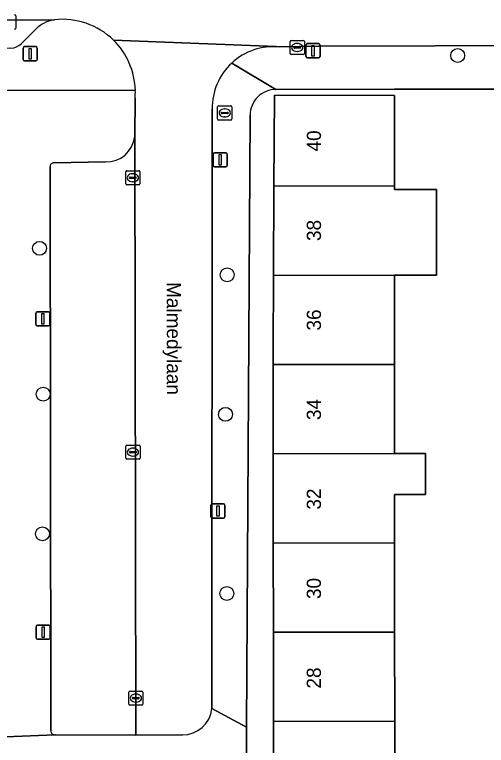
# Model space of a CAD drawing. Extents: x 160732 to 162107, y 387428 to 388479.
# Drawn here: x 161490.2 to 161523.4, y 388169.4 to 388220.9 of the extents above; entities that cross this region are included whole.
import ezdxf

# ---------------------------------------------------------------- set-up
doc = ezdxf.new("R2010")
doc.units = 0
for name, color, linetype in [('IMGEO_Boom', 7, 'Continuous'), ('IMGEO_Brandkraan', 7, 'Continuous'), ('IMGEO_Erf', 7, 'Continuous'), ('IMGEO_Kolk', 7, 'Continuous'), ('IMGEO_Lichtmast', 7, 'Continuous'), ('IMGEO_Muur', 7, 'Continuous'), ('IMGEO_Openbare_ruimte_label', 7, 'Continuous'), ('IMGEO_Pand', 7, 'Continuous'), ('IMGEO_Pand_nummerreeks', 7, 'Continuous'), ('IMGEO_Parkeervlak_open', 7, 'Continuous'), ('IMGEO_Rijbaan_lokaal_open', 7, 'Continuous'), ('IMGEO_Voetpad_open', 7, 'Continuous')]:
    doc.layers.add(name, color=color, linetype=linetype)

msp = doc.modelspace()

# ---------------------------------------------------------------- linework, layer by layer
at = {"layer": 'IMGEO_Boom'}
for centre in [(161521.372, 388218.008), (161491.933, 388204.417), (161505.143, 388202.553), (161492.184, 388194.139), (161505.027, 388192.715), (161492.132, 388184.289), (161505.12, 388180.085)]:
    msp.add_circle(centre, 0.489, dxfattribs=at)
at = {"layer": 'IMGEO_Brandkraan'}
for p, q in [((161504.468, 388213.533), (161504.468, 388214.385)), ((161504.543, 388214.459), (161505.395, 388214.459)), ((161504.727, 388213.953), (161504.727, 388213.965)), ((161504.77, 388214.002), (161505.168, 388214.002)), ((161504.956, 388214.239), (161504.981, 388214.239)), ((161505.211, 388213.965), (161505.211, 388213.953)), ((161505.469, 388214.385), (161505.469, 388213.533)), ((161505.395, 388213.459), (161504.543, 388213.459)), ((161505.165, 388213.916), (161504.767, 388213.916)), ((161504.979, 388213.679), (161504.954, 388213.679))]:
    msp.add_line(p, q, dxfattribs=at)
for points in [[(161504.468, 388213.533), (161504.468, 388214.385)], [(161504.543, 388214.459), (161505.395, 388214.459)], [(161505.469, 388214.385), (161505.469, 388213.533)], [(161505.395, 388213.459), (161504.543, 388213.459)]]:
    msp.add_lwpolyline(points, dxfattribs=at)
for centre, radius, start, end in [((161504.545, 388214.383), 0.0765, 91.552, 178.448), ((161504.545, 388214.383), 0.0765, 91.552, 178.448), ((161504.767, 388213.962), 0.0403, 85.8775, 175.7526), ((161504.764, 388213.952), 0.0366, 178.938, 274.7102), ((161505.168, 388213.959), 0.043, 264.8664, 352.4533), ((161505.172, 388213.964), 0.0386, 1.7309, 96.639), ((161505.393, 388214.383), 0.0765, 1.552, 88.448), ((161505.393, 388214.383), 0.0765, 1.552, 88.448), ((161504.545, 388213.535), 0.0765, 181.552, 268.448), ((161504.545, 388213.535), 0.0765, 181.552, 268.448), ((161505.393, 388213.535), 0.0765, 271.552, 358.448), ((161505.393, 388213.535), 0.0765, 271.552, 358.448)]:
    msp.add_arc(centre, radius, start, end, dxfattribs=at)
for centre, major_axis, ratio, start_param, end_param in [((161504.955, 388213.959), (-0.387, 0.002), 0.722429, 4.712389, 7.853982), ((161504.98, 388213.959), (-0.39, 0.002), 0.717154, 1.570796, 4.712389)]:
    msp.add_ellipse(centre, major_axis=major_axis, ratio=ratio, start_param=start_param, end_param=end_param, dxfattribs=at)
at = {"layer": 'IMGEO_Erf'}
for points in [[(161527.812, 388211.578), (161525.097, 388211.571), (161525.088, 388215.165), (161527.802, 388215.172), (161527.801, 388215.643), (161525.087, 388215.64), (161516.924, 388215.631), (161508.578, 388215.621)], [(161508.417, 388164.781), (161508.408, 388171.07), (161508.399, 388177.358), (161508.389, 388183.646), (161508.38, 388189.934), (161508.371, 388196.222), (161508.369, 388197.284), (161508.398, 388202.51), (161508.433, 388208.798), (161508.469, 388215.22), (161516.924, 388215.193), (161516.926, 388208.811), (161516.926, 388208.555), (161519.87, 388208.56), (161519.879, 388202.527), (161516.927, 388202.523), (161516.929, 388196.235), (161516.93, 388189.947), (161519.094, 388189.95), (161519.098, 388187.073), (161516.931, 388187.069), (161516.932, 388183.659), (161516.933, 388177.371), (161516.935, 388171.082), (161516.937, 388164.794)], [(161506.759, 388213.796), (161506.496, 388170.672), (161506.61, 388140.417)]]:
    msp.add_lwpolyline(points, dxfattribs=at)
msp.add_arc((161508.58, 388213.8), 1.821, 90.078, 180.1107, dxfattribs=at)
at = {"layer": 'IMGEO_Kolk'}
for p, q in [((161490.25, 388220.798), (161490.25, 388219.946)), ((161509.575, 388218.149), (161509.575, 388219.001)), ((161509.65, 388219.075), (161510.502, 388219.075)), ((161509.877, 388218.618), (161510.275, 388218.618)), ((161510.063, 388218.855), (161510.088, 388218.855)), ((161510.576, 388219.001), (161510.576, 388218.149)), ((161510.502, 388218.075), (161509.65, 388218.075)), ((161509.834, 388218.569), (161509.834, 388218.581)), ((161510.272, 388218.532), (161509.874, 388218.532)), ((161510.086, 388218.295), (161510.061, 388218.295)), ((161510.318, 388218.581), (161510.318, 388218.569)), ((161498.075, 388209.89), (161498.927, 388209.89)), ((161498, 388208.964), (161498, 388209.816)), ((161498.259, 388209.384), (161498.259, 388209.396)), ((161498.697, 388209.347), (161498.299, 388209.347)), ((161498.302, 388209.433), (161498.7, 388209.433)), ((161498.488, 388209.67), (161498.513, 388209.67)), ((161498.743, 388209.396), (161498.743, 388209.384)), ((161499.001, 388209.816), (161499.001, 388208.964)), ((161498.927, 388208.89), (161498.075, 388208.89)), ((161498.511, 388209.11), (161498.486, 388209.11)), ((161498.007, 388189.625), (161498.007, 388190.477)), ((161498.082, 388190.551), (161498.934, 388190.551)), ((161498.495, 388190.331), (161498.52, 388190.331)), ((161499.008, 388190.477), (161499.008, 388189.625)), ((161498.266, 388190.045), (161498.266, 388190.057)), ((161498.704, 388190.008), (161498.306, 388190.008)), ((161498.309, 388190.094), (161498.707, 388190.094)), ((161498.518, 388189.771), (161498.493, 388189.771)), ((161498.75, 388190.057), (161498.75, 388190.045)), ((161498.934, 388189.551), (161498.082, 388189.551)), ((161498.211, 388172.286), (161498.211, 388173.138)), ((161498.286, 388173.212), (161499.138, 388173.212)), ((161498.513, 388172.755), (161498.911, 388172.755)), ((161498.699, 388172.992), (161498.724, 388172.992)), ((161499.212, 388173.138), (161499.212, 388172.286)), ((161498.47, 388172.706), (161498.47, 388172.718)), ((161498.908, 388172.669), (161498.51, 388172.669)), ((161498.722, 388172.432), (161498.697, 388172.432)), ((161498.954, 388172.718), (161498.954, 388172.706)), ((161499.138, 388172.212), (161498.286, 388172.212))]:
    msp.add_line(p, q, dxfattribs=at)
for points in [[(161490.25, 388220.798), (161490.25, 388219.946)], [(161509.575, 388218.149), (161509.575, 388219.001)], [(161509.65, 388219.075), (161510.502, 388219.075)], [(161510.576, 388219.001), (161510.576, 388218.149)], [(161510.502, 388218.075), (161509.65, 388218.075)], [(161498.075, 388209.89), (161498.927, 388209.89)], [(161498, 388208.964), (161498, 388209.816)], [(161499.001, 388209.816), (161499.001, 388208.964)], [(161498.927, 388208.89), (161498.075, 388208.89)], [(161498.007, 388189.625), (161498.007, 388190.477)], [(161498.082, 388190.551), (161498.934, 388190.551)], [(161499.008, 388190.477), (161499.008, 388189.625)], [(161498.934, 388189.551), (161498.082, 388189.551)], [(161498.211, 388172.286), (161498.211, 388173.138)], [(161498.286, 388173.212), (161499.138, 388173.212)], [(161499.212, 388173.138), (161499.212, 388172.286)], [(161499.138, 388172.212), (161498.286, 388172.212)]]:
    msp.add_lwpolyline(points, dxfattribs=at)
for centre, radius, start, end in [((161490.174, 388220.796), 0.0765, 1.552, 88.448), ((161490.174, 388220.796), 0.0765, 1.552, 88.448), ((161490.174, 388219.948), 0.0765, 271.552, 358.448), ((161490.174, 388219.948), 0.0765, 271.552, 358.448), ((161509.652, 388218.999), 0.0765, 91.552, 178.448), ((161509.652, 388218.999), 0.0765, 91.552, 178.448), ((161509.874, 388218.578), 0.0403, 85.8775, 175.7526), ((161510.279, 388218.58), 0.0386, 1.7309, 96.639), ((161510.5, 388218.999), 0.0765, 1.552, 88.448), ((161510.5, 388218.999), 0.0765, 1.552, 88.448), ((161509.652, 388218.151), 0.0765, 181.552, 268.448), ((161509.652, 388218.151), 0.0765, 181.552, 268.448), ((161509.871, 388218.568), 0.0366, 178.938, 274.7102), ((161510.275, 388218.575), 0.043, 264.8664, 352.4533), ((161510.5, 388218.151), 0.0765, 271.552, 358.448), ((161510.5, 388218.151), 0.0765, 271.552, 358.448), ((161498.077, 388209.814), 0.0765, 91.552, 178.448), ((161498.077, 388209.814), 0.0765, 91.552, 178.448), ((161498.925, 388209.814), 0.0765, 1.552, 88.448), ((161498.925, 388209.814), 0.0765, 1.552, 88.448), ((161498.299, 388209.393), 0.0403, 85.8775, 175.7526), ((161498.296, 388209.383), 0.0366, 178.938, 274.7102), ((161498.7, 388209.39), 0.043, 264.8664, 352.4533), ((161498.704, 388209.395), 0.0386, 1.7309, 96.639), ((161498.077, 388208.966), 0.0765, 181.552, 268.448), ((161498.077, 388208.966), 0.0765, 181.552, 268.448), ((161498.925, 388208.966), 0.0765, 271.552, 358.448), ((161498.925, 388208.966), 0.0765, 271.552, 358.448), ((161498.084, 388190.475), 0.0765, 91.552, 178.448), ((161498.084, 388190.475), 0.0765, 91.552, 178.448), ((161498.932, 388190.475), 0.0765, 1.552, 88.448), ((161498.932, 388190.475), 0.0765, 1.552, 88.448), ((161498.306, 388190.054), 0.0403, 85.8775, 175.7526), ((161498.303, 388190.044), 0.0366, 178.938, 274.7102), ((161498.707, 388190.051), 0.043, 264.8664, 352.4533), ((161498.711, 388190.056), 0.0386, 1.7309, 96.639), ((161498.084, 388189.627), 0.0765, 181.552, 268.448), ((161498.084, 388189.627), 0.0765, 181.552, 268.448), ((161498.932, 388189.627), 0.0765, 271.552, 358.448), ((161498.932, 388189.627), 0.0765, 271.552, 358.448), ((161498.288, 388173.136), 0.0765, 91.552, 178.448), ((161498.288, 388173.136), 0.0765, 91.552, 178.448), ((161498.51, 388172.715), 0.0403, 85.8775, 175.7526), ((161498.915, 388172.717), 0.0386, 1.7309, 96.639), ((161499.136, 388173.136), 0.0765, 1.552, 88.448), ((161499.136, 388173.136), 0.0765, 1.552, 88.448), ((161498.288, 388172.288), 0.0765, 181.552, 268.448), ((161498.288, 388172.288), 0.0765, 181.552, 268.448), ((161498.507, 388172.705), 0.0366, 178.938, 274.7102), ((161498.911, 388172.712), 0.043, 264.8664, 352.4533), ((161499.136, 388172.288), 0.0765, 271.552, 358.448), ((161499.136, 388172.288), 0.0765, 271.552, 358.448)]:
    msp.add_arc(centre, radius, start, end, dxfattribs=at)
for centre, major_axis, ratio, start_param, end_param in [((161510.062, 388218.575), (-0.387, 0.002), 0.722429, 4.712389, 7.853982), ((161510.087, 388218.575), (-0.39, 0.002), 0.717154, 1.570796, 4.712389), ((161498.487, 388209.39), (-0.387, 0.002), 0.722429, 4.712389, 7.853982), ((161498.512, 388209.39), (-0.39, 0.002), 0.717154, 1.570796, 4.712389), ((161498.494, 388190.051), (-0.387, 0.002), 0.722429, 4.712389, 7.853982), ((161498.519, 388190.051), (-0.39, 0.002), 0.717154, 1.570796, 4.712389), ((161498.698, 388172.712), (-0.387, 0.002), 0.722429, 4.712389, 7.853982), ((161498.723, 388172.712), (-0.39, 0.002), 0.717154, 1.570796, 4.712389)]:
    msp.add_ellipse(centre, major_axis=major_axis, ratio=ratio, start_param=start_param, end_param=end_param, dxfattribs=at)
at = {"layer": 'IMGEO_Lichtmast'}
for p, q in [((161490.874, 388218.635), (161491.664, 388218.635)), ((161491.664, 388218.635), (161490.874, 388218.635)), ((161510.689, 388217.947), (161510.689, 388218.747)), ((161510.689, 388218.747), (161510.689, 388217.947)), ((161510.789, 388218.847), (161511.579, 388218.847)), ((161511.579, 388218.847), (161510.789, 388218.847)), ((161511.679, 388218.747), (161511.679, 388217.947)), ((161511.679, 388217.947), (161511.679, 388218.747)), ((161490.774, 388217.735), (161490.774, 388218.535)), ((161490.774, 388218.535), (161490.774, 388217.735)), ((161491.764, 388218.535), (161491.764, 388217.735)), ((161491.764, 388217.735), (161491.764, 388218.535)), ((161491.664, 388217.635), (161490.874, 388217.635)), ((161490.874, 388217.635), (161491.664, 388217.635)), ((161511.579, 388217.847), (161510.789, 388217.847)), ((161510.789, 388217.847), (161511.579, 388217.847)), ((161504.147, 388210.252), (161504.147, 388211.052)), ((161504.147, 388211.052), (161504.147, 388210.252)), ((161504.247, 388211.152), (161505.037, 388211.152)), ((161505.037, 388211.152), (161504.247, 388211.152)), ((161505.137, 388211.052), (161505.137, 388210.252)), ((161505.137, 388210.252), (161505.137, 388211.052)), ((161505.037, 388210.152), (161504.247, 388210.152)), ((161504.247, 388210.152), (161505.037, 388210.152)), ((161491.663, 388199.051), (161491.663, 388199.851)), ((161491.663, 388199.851), (161491.663, 388199.051)), ((161491.763, 388199.951), (161492.553, 388199.951)), ((161492.553, 388199.951), (161491.763, 388199.951)), ((161492.653, 388199.851), (161492.653, 388199.051)), ((161492.653, 388199.051), (161492.653, 388199.851)), ((161492.553, 388198.951), (161491.763, 388198.951)), ((161491.763, 388198.951), (161492.553, 388198.951)), ((161503.998, 388185.502), (161503.998, 388186.302)), ((161503.998, 388186.302), (161503.998, 388185.502)), ((161504.098, 388186.402), (161504.888, 388186.402)), ((161504.888, 388186.402), (161504.098, 388186.402)), ((161504.988, 388186.302), (161504.988, 388185.502)), ((161504.988, 388185.502), (161504.988, 388186.302)), ((161504.888, 388185.402), (161504.098, 388185.402)), ((161504.098, 388185.402), (161504.888, 388185.402)), ((161491.684, 388176.96), (161491.684, 388177.76)), ((161491.684, 388177.76), (161491.684, 388176.96)), ((161491.784, 388177.86), (161492.574, 388177.86)), ((161492.574, 388177.86), (161491.784, 388177.86)), ((161492.674, 388177.76), (161492.674, 388176.96)), ((161492.674, 388176.96), (161492.674, 388177.76)), ((161492.574, 388176.86), (161491.784, 388176.86)), ((161491.784, 388176.86), (161492.574, 388176.86))]:
    msp.add_line(p, q, dxfattribs=at)
for points in [[(161511.109, 388218.722), (161511.259, 388218.722), (161511.259, 388217.972), (161511.109, 388217.972), (161511.109, 388218.722)], [(161491.194, 388218.51), (161491.344, 388218.51), (161491.344, 388217.76), (161491.194, 388217.76), (161491.194, 388218.51)], [(161504.567, 388211.027), (161504.717, 388211.027), (161504.717, 388210.277), (161504.567, 388210.277), (161504.567, 388211.027)], [(161492.083, 388199.826), (161492.233, 388199.826), (161492.233, 388199.076), (161492.083, 388199.076), (161492.083, 388199.826)], [(161504.418, 388186.277), (161504.568, 388186.277), (161504.568, 388185.527), (161504.418, 388185.527), (161504.418, 388186.277)], [(161492.104, 388177.735), (161492.254, 388177.735), (161492.254, 388176.985), (161492.104, 388176.985), (161492.104, 388177.735)]]:
    msp.add_lwpolyline(points, dxfattribs=at)
for centre, start, end in [((161490.874, 388218.535), 90, 180), ((161490.874, 388218.535), 90, 180), ((161491.664, 388218.535), 0, 90), ((161491.664, 388218.535), 360, 90), ((161510.789, 388218.747), 90, 180), ((161510.789, 388218.747), 90, 180), ((161511.579, 388218.747), 0, 90), ((161511.579, 388218.747), 360, 90), ((161490.874, 388217.735), 180, 270), ((161490.874, 388217.735), 180, 270), ((161491.664, 388217.735), 270, 0), ((161491.664, 388217.735), 270, 0), ((161510.789, 388217.947), 180, 270), ((161510.789, 388217.947), 180, 270), ((161511.579, 388217.947), 270, 0), ((161511.579, 388217.947), 270, 0), ((161504.247, 388211.052), 90, 180), ((161504.247, 388211.052), 90, 180), ((161505.037, 388211.052), 0, 90), ((161505.037, 388211.052), 360, 90), ((161504.247, 388210.252), 180, 270), ((161504.247, 388210.252), 180, 270), ((161505.037, 388210.252), 270, 0), ((161505.037, 388210.252), 270, 0), ((161491.763, 388199.851), 90, 180), ((161491.763, 388199.851), 90, 180), ((161492.553, 388199.851), 0, 90), ((161492.553, 388199.851), 360, 90), ((161491.763, 388199.051), 180, 270), ((161491.763, 388199.051), 180, 270), ((161492.553, 388199.051), 270, 0), ((161492.553, 388199.051), 270, 0), ((161504.098, 388186.302), 90, 180), ((161504.098, 388186.302), 90, 180), ((161504.888, 388186.302), 0, 90), ((161504.888, 388186.302), 360, 90), ((161504.098, 388185.502), 180, 270), ((161504.098, 388185.502), 180, 270), ((161504.888, 388185.502), 270, 0), ((161504.888, 388185.502), 270, 0), ((161491.784, 388177.76), 90, 180), ((161491.784, 388177.76), 90, 180), ((161492.574, 388177.76), 0, 90), ((161492.574, 388177.76), 360, 90), ((161491.784, 388176.96), 180, 270), ((161491.784, 388176.96), 180, 270), ((161492.574, 388176.96), 270, 0), ((161492.574, 388176.96), 270, 0)]:
    msp.add_arc(centre, 0.1, start, end, dxfattribs=at)
at = {"layer": 'IMGEO_Muur'}
msp.add_lwpolyline([(161516.924, 388215.631), (161525.087, 388215.64)], dxfattribs=at)
at = {"layer": 'IMGEO_Pand'}
for points in [[(161516.926, 388208.811), (161516.924, 388215.193), (161508.469, 388215.22), (161508.433, 388208.798)], [(161516.926, 388208.811), (161508.433, 388208.798), (161508.398, 388202.51), (161516.927, 388202.523), (161519.879, 388202.527), (161519.87, 388208.56), (161516.926, 388208.555)], [(161516.929, 388196.235), (161516.927, 388202.523), (161508.398, 388202.51), (161508.369, 388197.284), (161508.371, 388196.222)], [(161508.371, 388196.222), (161508.38, 388189.934), (161516.93, 388189.947), (161516.929, 388196.235)], [(161516.931, 388187.069), (161519.098, 388187.073), (161519.094, 388189.95), (161516.93, 388189.947), (161508.38, 388189.934), (161508.389, 388183.646), (161516.932, 388183.659)], [(161508.389, 388183.646), (161508.399, 388177.358), (161516.933, 388177.371), (161516.932, 388183.659)], [(161508.399, 388177.358), (161508.408, 388171.07), (161516.935, 388171.082), (161516.933, 388177.371)], [(161516.937, 388164.794), (161516.935, 388171.082), (161508.408, 388171.07), (161508.417, 388164.781)]]:
    msp.add_lwpolyline(points, close=True, dxfattribs=at)
at = {"layer": 'IMGEO_Parkeervlak_open'}
for points in [[(161492.991, 388220.53), (161377.462, 388220.308)], [(161490.638, 388218.837), (161491.813, 388219.996)], [(161493.046, 388170.13), (161498.717, 388170.103), (161498.638, 388212.291)], [(161496.565, 388210.504), (161492.947, 388210.445)], [(161492.677, 388210.16), (161492.725, 388170.421)]]:
    msp.add_lwpolyline(points, dxfattribs=at)
for centre, radius, start, end in [((161493.319, 388218.239), 2.314, 98.1579, 130.6127), ((161489.918, 388219.538), 1.005, 269.6747, 315.7666), ((161496.625, 388212.53), 2.027, 268.2923, 353.2327), ((161492.922, 388210.198), 0.248, 84.1654, 188.9309), ((161493.014, 388170.417), 0.289, 179.2539, 276.3589)]:
    msp.add_arc(centre, radius, start, end, dxfattribs=at)
at = {"layer": 'IMGEO_Rijbaan_lokaal_open'}
for points in [[(161576.578, 388225.72), (161566.324, 388225.71), (161566.238, 388225.702), (161547.472, 388225.556), (161547.082, 388225.59), (161511.43, 388225.586), (161509.113, 388225.635), (161508.973, 388225.623), (161492.652, 388225.575), (161435.664, 388225.429), (161376.306, 388225.309), (161376.291, 388220.3), (161377.462, 388220.308), (161492.991, 388220.53)], [(161497.127, 388219.1), (161508.585, 388218.647), (161508.8, 388218.611), (161511.585, 388218.674), (161552.528, 388218.785), (161558.175, 388218.803), (161569.422, 388218.812), (161576.585, 388218.818), (161576.578, 388225.72)], [(161508.8, 388218.611), (161508.585, 388218.647), (161497.127, 388219.1)], [(161498.659, 388215.001), (161498.638, 388212.291), (161498.717, 388170.103), (161501.988, 388170.12)], [(161504.071, 388171.972), (161504.09, 388214.236)]]:
    msp.add_lwpolyline(points, dxfattribs=at)
for centre, radius, start, end in [((161493.542, 388215.428), 5.132, 45.6893, 96.1656), ((161493.537, 388215.422), 5.14, 1.3462, 45.6909), ((161508.394, 388214.326), 4.304, 84.585, 132.9021), ((161508.394, 388214.325), 4.305, 132.8929, 181.1841), ((161493.42, 388215.427), 5.256, 355.3524, 1.2658), ((161502.009, 388172.194), 2.074, 269.4252, 353.8556)]:
    msp.add_arc(centre, radius, start, end, dxfattribs=at)
at = {"layer": 'IMGEO_Voetpad_open'}
for points in [[(161491.813, 388219.996), (161490.638, 388218.837)], [(161692.351, 388218.814), (161674.626, 388218.82), (161671.726, 388218.821), (161611.54, 388218.841), (161611.54, 388217.741), (161605.82, 388217.743), (161605.82, 388218.843), (161579.485, 388218.821), (161576.585, 388218.818), (161569.422, 388218.812), (161558.175, 388218.803), (161558.177, 388217.703), (161552.53, 388217.685), (161552.528, 388218.785), (161511.585, 388218.674), (161508.8, 388218.611)], [(161489.912, 388218.533), (161443.869, 388218.448), (161443.834, 388217.266), (161443.551, 388215.495), (161444.662, 388215.448), (161487.828, 388215.545), (161488.124, 388215.556), (161498.675, 388215.543)], [(161508.578, 388215.621), (161505.464, 388217.479)], [(161505.464, 388217.479), (161508.578, 388215.621), (161516.924, 388215.631), (161525.087, 388215.64)], [(161498.675, 388215.543), (161488.124, 388215.556), (161487.828, 388215.545)], [(161498.638, 388212.291), (161498.659, 388215.001)], [(161504.09, 388214.236), (161504.071, 388171.972), (161506.496, 388170.672), (161506.759, 388213.796)], [(161492.947, 388210.445), (161496.565, 388210.504)], [(161492.725, 388170.421), (161492.677, 388210.16)], [(161506.496, 388170.672), (161504.071, 388171.972)], [(161506.61, 388140.417), (161506.496, 388170.672)], [(161501.988, 388170.12), (161498.717, 388170.103), (161493.046, 388170.13), (161493.025, 388170.125), (161487.774, 388169.92), (161487.731, 388169.923), (161463.118, 388169.853), (161447.163, 388169.907)], [(161487.731, 388169.923), (161487.774, 388169.92), (161493.025, 388170.125), (161493.046, 388170.13)]]:
    msp.add_lwpolyline(points, dxfattribs=at)
for centre, radius, start, end in [((161493.319, 388218.239), 2.314, 98.1579, 130.6127), ((161493.542, 388215.428), 5.132, 45.6893, 96.1656), ((161489.918, 388219.538), 1.005, 269.6747, 315.7666), ((161493.537, 388215.422), 5.14, 1.3462, 45.6909), ((161508.394, 388214.326), 4.304, 84.585, 132.9021), ((161508.394, 388214.325), 4.305, 132.8929, 181.1841), ((161493.42, 388215.427), 5.256, 355.3524, 1.2658), ((161508.58, 388213.8), 1.821, 90.078, 180.1107), ((161496.625, 388212.53), 2.027, 268.2923, 353.2327), ((161492.922, 388210.198), 0.248, 84.1654, 188.9309), ((161502.009, 388172.194), 2.074, 269.4252, 353.8556), ((161493.014, 388170.417), 0.289, 179.2539, 276.3589)]:
    msp.add_arc(centre, radius, start, end, dxfattribs=at)

# ---------------------------------------------------------------- texts
at = {"layer": 'IMGEO_Openbare_ruimte_label'}
msp.add_text('Malmedylaan', height=1, rotation=270.0573, dxfattribs=at).set_placement((161500.885, 388202.037))
at = {"layer": 'IMGEO_Pand_nummerreeks'}
for s, rotation, p in [('40', 89.9894, (161511.748, 388211.242)), ('38', 89.9888, (161511.747, 388204.932)), ('36', 89.9894, (161511.746, 388198.62)), ('34', 89.9894, (161511.745, 388192.311)), ('32', 89.9894, (161511.744, 388185.998)), ('30', 89.9894, (161511.743, 388179.695)), ('28', 89.9894, (161511.741, 388173.385))]:
    msp.add_text(s, height=1, rotation=rotation, dxfattribs=at).set_placement(p)

doc.saveas('drawing.dxf')
